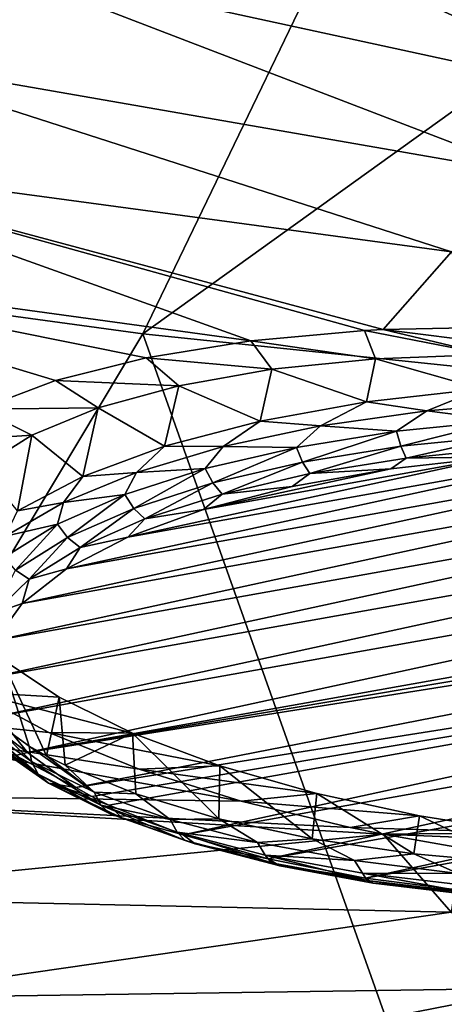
# Model space of a CAD drawing. Header units: metres. Extents: x -106 to 264, y -111 to 81.
# Tile 278 of 549: x 181.48 to 183.85, y -1.52 to 3.98. Entities that reach past the tile are written whole.
import ezdxf

# ---------------------------------------------------------------- set-up
doc = ezdxf.new("R2010")
doc.units = ezdxf.units.M
doc.layers.add('solid_20422013', color=7, linetype='CONTINUOUS')

msp = doc.modelspace()

# ---------------------------------------------------------------- linework, layer by layer
at = {"layer": 'solid_20422013'}
for points in [[(184.468872, 6.990704, 246.761917), (180.802429, 7.496829, 245.356094), (177.956284, 2.799484, 250.906601)], [(184.468872, 6.990704, 246.761917), (177.956284, 2.799484, 250.906601), (182.170715, 2.224796, 252.502869)], [(188.250092, 6.593118, 247.866257), (184.468872, 6.990704, 246.761917), (182.170715, 2.224796, 252.502869)], [(188.250092, 6.593118, 247.866257), (182.170715, 2.224796, 252.502869), (186.514023, 1.77345, 253.756531)], [(185.62529, 3.914801, 189.925034), (182.00412, 4.872045, 188.42244), (182.980927, 5.373341, 187.030045)], [(186.387665, 4.289996, 188.882889), (185.62529, 3.914801, 189.925034), (182.980927, 5.373341, 187.030045)], [(184.95282, 3.520372, 191.020599), (181.155655, 4.344618, 189.887436), (182.00412, 4.872045, 188.42244)], [(185.62529, 3.914801, 189.925034), (184.95282, 3.520372, 191.020599), (182.00412, 4.872045, 188.42244)], [(184.374481, 3.109174, 192.16275), (180.441605, 3.794821, 191.414551), (181.155655, 4.344618, 189.887436)], [(184.95282, 3.520372, 191.020599), (184.374481, 3.109174, 192.16275), (181.155655, 4.344618, 189.887436)], [(183.89389, 2.683779, 193.34433), (179.86705, 3.226575, 192.992905), (180.441605, 3.794821, 191.414551)], [(184.374481, 3.109174, 192.16275), (183.89389, 2.683779, 193.34433), (180.441605, 3.794821, 191.414551)], [(182.77356, 2.186669, 194.895111), (179.436081, 2.643934, 194.611267), (179.86705, 3.226575, 192.992905)], [(183.407867, 2.24384, 194.591782), (182.77356, 2.186669, 194.895111), (179.86705, 3.226575, 192.992905)], [(183.513138, 2.249273, 194.552673), (183.407867, 2.24384, 194.591782), (179.86705, 3.226575, 192.992905)], [(183.89389, 2.683779, 193.34433), (183.513138, 2.249273, 194.552673), (179.86705, 3.226575, 192.992905)], [(182.170715, 2.224796, 252.502869), (177.956284, 2.799484, 250.906601), (179.189987, -2.753742, 257.74176)], [(181.681961, 1.964431, 195.761429), (181.258347, 1.804901, 196.301178), (179.436081, 2.643934, 194.611267)], [(182.188019, 2.09163, 195.292587), (181.681961, 1.964431, 195.761429), (179.436081, 2.643934, 194.611267)], [(182.77356, 2.186669, 194.895111), (182.188019, 2.09163, 195.292587), (179.436081, 2.643934, 194.611267)], [(184.062943, 2.260808, 194.39505), (183.513138, 2.249273, 194.552673), (183.89389, 2.683779, 193.34433)], [(184.759399, 2.093483, 194.674088), (183.513138, 2.249273, 194.552673), (184.062943, 2.260808, 194.39505)], [(182.170715, 2.224796, 252.502869), (179.189987, -2.753742, 257.74176), (184.127792, -3.284754, 259.216705)], [(186.514023, 1.77345, 253.756531), (182.170715, 2.224796, 252.502869), (184.127792, -3.284754, 259.216705)], [(183.46991, 2.086342, 194.987152), (182.77356, 2.186669, 194.895111), (183.407867, 2.24384, 194.591782)], [(184.096512, 2.109166, 194.781906), (183.407867, 2.24384, 194.591782), (183.513138, 2.249273, 194.552673)], [(184.096512, 2.109166, 194.781906), (183.46991, 2.086342, 194.987152), (183.407867, 2.24384, 194.591782)], [(184.759399, 2.093483, 194.674088), (184.096512, 2.109166, 194.781906), (183.513138, 2.249273, 194.552673)], [(182.890778, 2.027964, 195.281876), (182.188019, 2.09163, 195.292587), (182.77356, 2.186669, 194.895111)], [(183.46991, 2.086342, 194.987152), (182.890778, 2.027964, 195.281876), (182.77356, 2.186669, 194.895111)], [(182.370529, 1.935296, 195.657089), (181.681961, 1.964431, 195.761429), (182.188019, 2.09163, 195.292587)], [(182.890778, 2.027964, 195.281876), (182.370529, 1.935296, 195.657089), (182.188019, 2.09163, 195.292587)], [(184.059875, 1.917582, 194.722153), (183.46991, 2.086342, 194.987152), (184.096512, 2.109166, 194.781906)], [(183.419952, 1.845346, 194.922791), (182.890778, 2.027964, 195.281876), (183.46991, 2.086342, 194.987152)], [(183.419952, 1.845346, 194.922791), (183.46991, 2.086342, 194.987152), (184.059875, 1.917582, 194.722153)], [(182.824951, 1.737715, 195.221756), (182.370529, 1.935296, 195.657089), (182.890778, 2.027964, 195.281876)], [(182.824951, 1.737715, 195.221756), (182.890778, 2.027964, 195.281876), (183.419952, 1.845346, 194.922791)], [(181.921234, 1.812122, 196.10231), (181.258347, 1.804901, 196.301178), (181.681961, 1.964431, 195.761429)], [(182.370529, 1.935296, 195.657089), (181.921234, 1.812122, 196.10231), (181.681961, 1.964431, 195.761429)], [(182.291809, 1.597747, 195.610535), (181.921234, 1.812122, 196.10231), (182.370529, 1.935296, 195.657089)], [(182.291809, 1.597747, 195.610535), (182.370529, 1.935296, 195.657089), (182.824951, 1.737715, 195.221756)], [(183.419952, 1.845346, 194.922791), (184.059875, 1.917582, 194.722153), (183.755707, 1.795853, 194.786591)], [(184.059875, 1.917582, 194.722153), (184.380829, 1.846946, 194.644669), (183.755707, 1.795853, 194.786591)], [(182.824951, 1.737715, 195.221756), (183.419952, 1.845346, 194.922791), (183.162979, 1.711369, 195.021255)], [(183.419952, 1.845346, 194.922791), (183.755707, 1.795853, 194.786591), (183.162979, 1.711369, 195.021255)], [(184.180283, 1.740943, 194.692001), (183.755707, 1.795853, 194.786591), (184.380829, 1.846946, 194.644669)], [(181.550583, 1.659823, 196.609131), (180.929245, 1.618136, 196.895035), (181.258347, 1.804901, 196.301178)], [(181.921234, 1.812122, 196.10231), (181.550583, 1.659823, 196.609131), (181.258347, 1.804901, 196.301178)], [(181.835678, 1.429423, 196.078064), (181.550583, 1.659823, 196.609131), (181.921234, 1.812122, 196.10231)], [(181.835678, 1.429423, 196.078064), (181.921234, 1.812122, 196.10231), (182.291809, 1.597747, 195.610535)], [(183.587082, 1.681422, 194.857315), (183.162979, 1.711369, 195.021255), (183.755707, 1.795853, 194.786591)], [(184.180283, 1.740943, 194.692001), (183.587082, 1.681422, 194.857315), (183.755707, 1.795853, 194.786591)], [(182.291809, 1.597747, 195.610535), (182.824951, 1.737715, 195.221756), (182.618088, 1.595692, 195.34256)], [(182.824951, 1.737715, 195.221756), (183.162979, 1.711369, 195.021255), (182.618088, 1.595692, 195.34256)], [(183.028671, 1.591201, 195.107925), (182.618088, 1.595692, 195.34256), (183.162979, 1.711369, 195.021255)], [(183.587082, 1.681422, 194.857315), (183.028671, 1.591201, 195.107925), (183.162979, 1.711369, 195.021255)], [(183.610901, 1.597925, 194.893204), (183.587082, 1.681422, 194.857315), (184.180283, 1.740943, 194.692001)], [(183.610901, 1.597925, 194.893204), (184.180283, 1.740943, 194.692001), (184.194092, 1.656442, 194.730667)], [(181.550583, 1.659823, 196.609131), (181.269363, 1.483246, 197.164307), (180.929245, 1.618136, 196.895035)], [(181.469513, 1.237531, 196.611069), (181.269363, 1.483246, 197.164307), (181.550583, 1.659823, 196.609131)], [(181.469513, 1.237531, 196.611069), (181.550583, 1.659823, 196.609131), (181.835678, 1.429423, 196.078064)], [(183.061905, 1.509224, 195.139587), (183.028671, 1.591201, 195.107925), (183.587082, 1.681422, 194.857315)], [(183.061905, 1.509224, 195.139587), (183.587082, 1.681422, 194.857315), (183.610901, 1.597925, 194.893204)], [(183.610901, 1.597925, 194.893204), (184.194092, 1.656442, 194.730667), (183.640915, 1.53137, 194.952347)], [(184.194092, 1.656442, 194.730667), (184.211502, 1.588623, 194.79332), (183.640915, 1.53137, 194.952347)], [(181.835678, 1.429423, 196.078064), (182.291809, 1.597747, 195.610535), (182.135208, 1.451836, 195.742126)], [(182.291809, 1.597747, 195.610535), (182.618088, 1.595692, 195.34256), (182.135208, 1.451836, 195.742126)], [(182.518814, 1.4725, 195.437622), (182.135208, 1.451836, 195.742126), (182.618088, 1.595692, 195.34256)], [(183.028671, 1.591201, 195.107925), (182.518814, 1.4725, 195.437622), (182.618088, 1.595692, 195.34256)], [(183.061905, 1.509224, 195.139587), (183.610901, 1.597925, 194.893204), (183.103775, 1.444586, 195.19339)], [(183.610901, 1.597925, 194.893204), (183.640915, 1.53137, 194.952347), (183.103775, 1.444586, 195.19339)], [(185.38797, 1.564361, 194.817627), (181.49556, 0.71921, 197.165115), (181.743591, 0.91333, 196.625931)], [(186.00209, 1.524797, 194.927505), (181.49556, 0.71921, 197.165115), (185.38797, 1.564361, 194.817627)], [(184.763702, 1.569077, 194.80452), (181.743591, 0.91333, 196.625931), (182.0858, 1.089957, 196.13533)], [(185.38797, 1.564361, 194.817627), (181.743591, 0.91333, 196.625931), (184.763702, 1.569077, 194.80452)], [(184.763702, 1.569077, 194.80452), (182.0858, 1.089957, 196.13533), (184.147034, 1.537506, 194.892212)], [(182.560638, 1.392525, 195.46373), (182.518814, 1.4725, 195.437622), (183.028671, 1.591201, 195.107925)], [(182.560638, 1.392525, 195.46373), (183.028671, 1.591201, 195.107925), (183.061905, 1.509224, 195.139587)], [(183.640915, 1.53137, 194.952347), (184.211502, 1.588623, 194.79332), (184.147034, 1.537506, 194.892212)], [(186.00209, 1.524797, 194.927505), (181.345245, 0.513655, 197.736069), (181.49556, 0.71921, 197.165115)], [(186.588058, 1.449922, 195.135483), (181.345245, 0.513655, 197.736069), (186.00209, 1.524797, 194.927505)], [(184.147034, 1.537506, 194.892212), (182.0858, 1.089957, 196.13533), (182.508896, 1.245002, 195.704666)], [(184.147034, 1.537506, 194.892212), (182.508896, 1.245002, 195.704666), (183.554474, 1.472022, 195.074097)], [(182.560638, 1.392525, 195.46373), (183.061905, 1.509224, 195.139587), (182.613342, 1.330408, 195.510544)], [(183.061905, 1.509224, 195.139587), (183.103775, 1.444586, 195.19339), (182.613342, 1.330408, 195.510544)], [(183.103775, 1.444586, 195.19339), (183.640915, 1.53137, 194.952347), (183.554474, 1.472022, 195.074097)], [(183.640915, 1.53137, 194.952347), (184.147034, 1.537506, 194.892212), (183.554474, 1.472022, 195.074097)], [(186.588058, 1.449922, 195.135483), (181.301422, 0.302023, 198.323898), (181.345245, 0.513655, 197.736069)], [(187.13028, 1.343069, 195.432281), (181.301422, 0.302023, 198.323898), (186.588058, 1.449922, 195.135483)], [(181.469513, 1.237531, 196.611069), (181.835678, 1.429423, 196.078064), (181.726913, 1.283545, 196.209579)], [(182.070038, 1.328243, 195.838318), (181.726913, 1.283545, 196.209579), (182.135208, 1.451836, 195.742126)], [(181.835678, 1.429423, 196.078064), (182.135208, 1.451836, 195.742126), (181.726913, 1.283545, 196.209579)], [(182.518814, 1.4725, 195.437622), (182.070038, 1.328243, 195.838318), (182.135208, 1.451836, 195.742126)], [(182.119431, 1.2507, 195.857666), (182.070038, 1.328243, 195.838318), (182.518814, 1.4725, 195.437622)], [(182.119431, 1.2507, 195.857666), (182.518814, 1.4725, 195.437622), (182.560638, 1.392525, 195.46373)], [(183.554474, 1.472022, 195.074097), (182.508896, 1.245002, 195.704666), (183.003937, 1.373176, 195.348663)], [(182.613342, 1.330408, 195.510544), (183.103775, 1.444586, 195.19339), (183.003937, 1.373176, 195.348663)], [(183.103775, 1.444586, 195.19339), (183.554474, 1.472022, 195.074097), (183.003937, 1.373176, 195.348663)], [(182.119431, 1.2507, 195.857666), (182.560638, 1.392525, 195.46373), (182.181671, 1.191647, 195.895966)], [(182.560638, 1.392525, 195.46373), (182.613342, 1.330408, 195.510544), (182.181671, 1.191647, 195.895966)], [(187.13028, 1.343069, 195.432281), (181.361649, 0.090496, 198.911438), (181.301422, 0.302023, 198.323898)], [(187.604523, 1.207816, 195.807968), (181.361649, 0.090496, 198.911438), (187.13028, 1.343069, 195.432281)], [(182.070038, 1.328243, 195.838318), (181.69342, 1.161981, 196.300125), (181.726913, 1.283545, 196.209579)], [(181.749161, 1.087241, 196.311691), (181.69342, 1.161981, 196.300125), (182.070038, 1.328243, 195.838318)], [(181.749161, 1.087241, 196.311691), (182.070038, 1.328243, 195.838318), (182.119431, 1.2507, 195.857666)], [(182.181671, 1.191647, 195.895966), (182.613342, 1.330408, 195.510544), (182.508896, 1.245002, 195.704666)], [(182.613342, 1.330408, 195.510544), (183.003937, 1.373176, 195.348663), (182.508896, 1.245002, 195.704666)], [(181.69342, 1.161981, 196.300125), (181.403839, 1.095202, 196.732727), (181.726913, 1.283545, 196.209579)], [(181.469513, 1.237531, 196.611069), (181.726913, 1.283545, 196.209579), (181.403839, 1.095202, 196.732727)], [(181.749161, 1.087241, 196.311691), (182.119431, 1.2507, 195.857666), (181.819397, 1.03172, 196.340179)], [(182.119431, 1.2507, 195.857666), (182.181671, 1.191647, 195.895966), (181.819397, 1.03172, 196.340179)], [(182.181671, 1.191647, 195.895966), (182.508896, 1.245002, 195.704666), (182.0858, 1.089957, 196.13533)], [(187.604523, 1.207816, 195.807968), (181.526474, -0.111964, 199.473785), (181.361649, 0.090496, 198.911438)], [(181.69342, 1.161981, 196.300125), (181.398209, 0.977809, 196.811676), (181.403839, 1.095202, 196.732727)], [(181.458923, 0.906174, 196.814621), (181.398209, 0.977809, 196.811676), (181.69342, 1.161981, 196.300125)], [(181.458923, 0.906174, 196.814621), (181.69342, 1.161981, 196.300125), (181.749161, 1.087241, 196.311691)], [(188.018875, 1.042968, 196.265839), (181.526474, -0.111964, 199.473785), (187.604523, 1.207816, 195.807968)], [(181.819397, 1.03172, 196.340179), (182.181671, 1.191647, 195.895966), (182.0858, 1.089957, 196.13533)], [(181.458923, 0.906174, 196.814621), (181.749161, 1.087241, 196.311691), (181.535431, 0.854565, 196.832245)], [(181.749161, 1.087241, 196.311691), (181.819397, 1.03172, 196.340179), (181.535431, 0.854565, 196.832245)], [(181.819397, 1.03172, 196.340179), (182.0858, 1.089957, 196.13533), (181.743591, 0.91333, 196.625931)], [(188.114944, 0.994707, 196.399902), (181.526474, -0.111964, 199.473785), (188.018875, 1.042968, 196.265839)], [(188.2043, 0.944986, 196.537994), (181.526474, -0.111964, 199.473785), (188.114944, 0.994707, 196.399902)], [(181.535431, 0.854565, 196.832245), (181.819397, 1.03172, 196.340179), (181.743591, 0.91333, 196.625931)], [(188.2043, 0.944986, 196.537994), (181.7957, -0.308344, 200.019257), (181.526474, -0.111964, 199.473785)], [(188.473526, 0.748605, 197.083466), (181.7957, -0.308344, 200.019257), (188.2043, 0.944986, 196.537994)], [(181.458923, 0.906174, 196.814621), (181.535431, 0.854565, 196.832245), (181.336792, 0.664543, 197.360046)], [(181.535431, 0.854565, 196.832245), (181.743591, 0.91333, 196.625931), (181.49556, 0.71921, 197.165115)], [(181.336792, 0.664543, 197.360046), (181.535431, 0.854565, 196.832245), (181.49556, 0.71921, 197.165115)], [(181.336792, 0.664543, 197.360046), (181.49556, 0.71921, 197.165115), (181.345245, 0.513655, 197.736069)], [(181.885056, -0.358065, 200.157364), (181.7957, -0.308344, 200.019257), (188.473526, 0.748605, 197.083466)], [(181.885056, -0.358065, 200.157364), (188.473526, 0.748605, 197.083466), (181.981125, -0.406327, 200.291412)], [(181.981125, -0.406327, 200.291412), (188.473526, 0.748605, 197.083466), (182.395477, -0.571174, 200.749298)], [(182.395477, -0.571174, 200.749298), (188.473526, 0.748605, 197.083466), (188.638351, 0.546145, 197.645828)], [(182.395477, -0.571174, 200.749298), (188.638351, 0.546145, 197.645828), (182.86972, -0.706428, 201.124985)], [(182.86972, -0.706428, 201.124985), (188.638351, 0.546145, 197.645828), (188.698578, 0.334618, 198.233368)], [(181.38028, 0.409753, 200.120743), (181.70256, 0.195755, 200.641052), (181.224274, 0.224532, 200.698563)], [(181.535904, -0.076891, 200.262009), (181.38028, 0.409753, 200.120743), (181.249084, 0.129912, 199.687592)], [(181.632492, -0.130643, 200.411316), (181.70256, 0.195755, 200.641052), (181.38028, 0.409753, 200.120743)], [(181.632492, -0.130643, 200.411316), (181.38028, 0.409753, 200.120743), (181.535904, -0.076891, 200.262009)], [(182.86972, -0.706428, 201.124985), (188.698578, 0.334618, 198.233368), (183.411942, -0.813281, 201.421768)], [(183.411942, -0.813281, 201.421768), (188.698578, 0.334618, 198.233368), (188.654755, 0.122987, 198.821198)], [(182.718689, -0.383594, 202.046753), (179.505966, -0.337836, 202.893448), (179.193924, 0.253441, 201.251114)], [(182.149521, -0.205601, 201.682251), (182.718689, -0.383594, 202.046753), (179.193924, 0.253441, 201.251114)], [(181.646194, -0.000511, 201.22731), (182.149521, -0.205601, 201.682251), (179.193924, 0.253441, 201.251114)], [(181.224274, 0.224532, 200.698563), (181.646194, -0.000511, 201.22731), (179.193924, 0.253441, 201.251114)], [(182.111969, -0.004241, 201.103928), (181.646194, -0.000511, 201.22731), (181.224274, 0.224532, 200.698563)], [(181.70256, 0.195755, 200.641052), (182.111969, -0.004241, 201.103928), (181.224274, 0.224532, 200.698563)], [(181.632492, -0.130643, 200.411316), (181.736359, -0.182818, 200.556244), (181.70256, 0.195755, 200.641052)], [(181.736359, -0.182818, 200.556244), (182.111969, -0.004241, 201.103928), (181.70256, 0.195755, 200.641052)], [(181.249084, 0.129912, 199.687592), (181.273056, 0.03519, 199.677017), (181.548615, -0.161628, 200.223709)], [(181.535904, -0.076891, 200.262009), (181.249084, 0.129912, 199.687592), (181.548615, -0.161628, 200.223709)], [(183.411942, -0.813281, 201.421768), (188.654755, 0.122987, 198.821198), (183.99791, -0.888156, 201.629745)], [(181.290436, 0.064962, 199.025452), (181.361649, 0.090496, 198.911438), (181.526474, -0.111964, 199.473785)], [(181.459457, -0.128321, 199.562317), (181.290436, 0.064962, 199.025452), (181.526474, -0.111964, 199.473785)], [(181.585571, -0.23316, 200.175278), (181.548615, -0.161628, 200.223709), (181.273056, 0.03519, 199.677017)], [(181.319214, -0.044007, 199.649887), (181.585571, -0.23316, 200.175278), (181.273056, 0.03519, 199.677017)], [(181.643127, -0.284381, 200.121521), (181.319214, -0.044007, 199.649887), (181.381271, -0.098417, 199.60498)], [(181.585571, -0.23316, 200.175278), (181.319214, -0.044007, 199.649887), (181.643127, -0.284381, 200.121521)], [(182.599716, -0.186367, 201.497772), (182.149521, -0.205601, 201.682251), (181.646194, -0.000511, 201.22731)], [(182.111969, -0.004241, 201.103928), (182.599716, -0.186367, 201.497772), (181.646194, -0.000511, 201.22731)], [(182.131714, -0.343813, 201.003418), (182.111969, -0.004241, 201.103928), (181.736359, -0.182818, 200.556244)], [(182.595566, -0.48225, 201.387939), (182.599716, -0.186367, 201.497772), (182.111969, -0.004241, 201.103928)], [(182.131714, -0.343813, 201.003418), (182.595566, -0.48225, 201.387939), (182.111969, -0.004241, 201.103928)], [(181.381271, -0.098417, 199.60498), (181.459457, -0.128321, 199.562317), (181.643127, -0.284381, 200.121521)], [(181.898102, -0.334227, 200.70311), (181.535904, -0.076891, 200.262009), (181.548615, -0.161628, 200.223709)], [(181.898102, -0.334227, 200.70311), (181.632492, -0.130643, 200.411316), (181.535904, -0.076891, 200.262009)], [(181.459457, -0.128321, 199.562317), (181.526474, -0.111964, 199.473785), (181.7957, -0.308344, 200.019257)], [(181.643127, -0.284381, 200.121521), (181.459457, -0.128321, 199.562317), (181.7957, -0.308344, 200.019257)], [(181.935989, -0.405871, 200.654999), (181.898102, -0.334227, 200.70311), (181.548615, -0.161628, 200.223709)], [(181.935989, -0.405871, 200.654999), (181.548615, -0.161628, 200.223709), (181.585571, -0.23316, 200.175278)], [(181.898102, -0.334227, 200.70311), (181.736359, -0.182818, 200.556244), (181.632492, -0.130643, 200.411316)], [(181.898102, -0.334227, 200.70311), (182.131714, -0.343813, 201.003418), (181.736359, -0.182818, 200.556244)], [(182.599716, -0.186367, 201.497772), (183.14151, -0.341281, 201.805756), (182.149521, -0.205601, 201.682251)], [(183.14151, -0.341281, 201.805756), (182.718689, -0.383594, 202.046753), (182.149521, -0.205601, 201.682251)], [(182.595566, -0.48225, 201.387939), (183.116867, -0.594821, 201.700623), (182.599716, -0.186367, 201.497772)], [(183.116867, -0.594821, 201.700623), (183.14151, -0.341281, 201.805756), (182.599716, -0.186367, 201.497772)], [(181.98764, -0.45418, 200.593155), (181.935989, -0.405871, 200.654999), (181.585571, -0.23316, 200.175278)], [(181.98764, -0.45418, 200.593155), (181.585571, -0.23316, 200.175278), (181.643127, -0.284381, 200.121521)], [(181.885056, -0.358065, 200.157364), (181.643127, -0.284381, 200.121521), (181.7957, -0.308344, 200.019257)], [(181.885056, -0.358065, 200.157364), (181.981125, -0.406327, 200.291412), (181.643127, -0.284381, 200.121521)], [(182.052719, -0.476398, 200.529129), (181.643127, -0.284381, 200.121521), (181.981125, -0.406327, 200.291412)], [(181.98764, -0.45418, 200.593155), (181.643127, -0.284381, 200.121521), (182.052719, -0.476398, 200.529129)], [(183.511917, -0.568048, 202.37825), (179.964172, -0.918086, 204.505157), (179.505966, -0.337836, 202.893448)], [(183.329056, -0.530987, 202.316956), (183.511917, -0.568048, 202.37825), (179.505966, -0.337836, 202.893448)], [(182.718689, -0.383594, 202.046753), (183.329056, -0.530987, 202.316956), (179.505966, -0.337836, 202.893448)], [(181.898102, -0.334227, 200.70311), (182.322144, -0.486452, 201.125931), (182.131714, -0.343813, 201.003418)], [(181.935989, -0.405871, 200.654999), (182.322144, -0.486452, 201.125931), (181.898102, -0.334227, 200.70311)], [(182.322144, -0.486452, 201.125931), (182.595566, -0.48225, 201.387939), (182.131714, -0.343813, 201.003418)], [(183.14151, -0.341281, 201.805756), (183.715668, -0.466519, 202.022308), (182.718689, -0.383594, 202.046753)], [(183.715668, -0.466519, 202.022308), (183.329056, -0.530987, 202.316956), (182.718689, -0.383594, 202.046753)], [(183.116867, -0.594821, 201.700623), (183.683151, -0.678837, 201.933975), (183.14151, -0.341281, 201.805756)], [(183.683151, -0.678837, 201.933975), (183.715668, -0.466519, 202.022308), (183.14151, -0.341281, 201.805756)], [(181.935989, -0.405871, 200.654999), (182.361847, -0.557886, 201.07724), (182.322144, -0.486452, 201.125931)], [(182.406326, -0.603633, 201.00827), (182.361847, -0.557886, 201.07724), (181.935989, -0.405871, 200.654999)], [(182.406326, -0.603633, 201.00827), (181.935989, -0.405871, 200.654999), (181.98764, -0.45418, 200.593155)], [(182.052719, -0.476398, 200.529129), (181.981125, -0.406327, 200.291412), (182.395477, -0.571174, 200.749298)], [(181.98764, -0.45418, 200.593155), (182.052719, -0.476398, 200.529129), (182.462372, -0.622621, 200.935287)], [(182.406326, -0.603633, 201.00827), (181.98764, -0.45418, 200.593155), (182.462372, -0.622621, 200.935287)], [(182.462372, -0.622621, 200.935287), (182.052719, -0.476398, 200.529129), (182.395477, -0.571174, 200.749298)], [(182.322144, -0.486452, 201.125931), (182.810547, -0.614645, 201.48201), (182.595566, -0.48225, 201.387939)], [(182.361847, -0.557886, 201.07724), (182.810547, -0.614645, 201.48201), (182.322144, -0.486452, 201.125931)], [(182.810547, -0.614645, 201.48201), (183.116867, -0.594821, 201.700623), (182.595566, -0.48225, 201.387939)], [(183.715668, -0.466519, 202.022308), (184.31456, -0.561496, 202.15033), (183.329056, -0.530987, 202.316956)], [(183.683151, -0.678837, 201.933975), (184.280899, -0.732291, 202.082458), (183.715668, -0.466519, 202.022308)], [(184.280899, -0.732291, 202.082458), (184.31456, -0.561496, 202.15033), (183.715668, -0.466519, 202.022308)], [(184.31456, -0.561496, 202.15033), (183.511917, -0.568048, 202.37825), (183.329056, -0.530987, 202.316956)], [(183.511917, -0.568048, 202.37825), (183.892578, -1.00299, 203.584717), (179.964172, -0.918086, 204.505157)], [(182.361847, -0.557886, 201.07724), (182.852676, -0.685463, 201.431595), (182.810547, -0.614645, 201.48201)], [(182.888885, -0.729059, 201.356659), (182.852676, -0.685463, 201.431595), (182.361847, -0.557886, 201.07724)], [(182.888885, -0.729059, 201.356659), (182.361847, -0.557886, 201.07724), (182.406326, -0.603633, 201.00827)], [(182.462372, -0.622621, 200.935287), (182.395477, -0.571174, 200.749298), (182.86972, -0.706428, 201.124985)], [(182.406326, -0.603633, 201.00827), (182.462372, -0.622621, 200.935287), (182.934494, -0.745338, 201.276138)], [(182.888885, -0.729059, 201.356659), (182.406326, -0.603633, 201.00827), (182.934494, -0.745338, 201.276138)], [(182.810547, -0.614645, 201.48201), (183.351593, -0.715725, 201.762772), (183.116867, -0.594821, 201.700623)], [(183.351593, -0.715725, 201.762772), (183.683151, -0.678837, 201.933975), (183.116867, -0.594821, 201.700623)], [(184.31456, -0.561496, 202.15033), (184.925323, -0.625709, 202.189346), (183.511917, -0.568048, 202.37825)], [(183.945129, -0.644067, 202.490784), (183.892578, -1.00299, 203.584717), (183.511917, -0.568048, 202.37825)], [(184.925323, -0.625709, 202.189346), (183.945129, -0.644067, 202.490784), (183.511917, -0.568048, 202.37825)], [(182.934494, -0.745338, 201.276138), (182.462372, -0.622621, 200.935287), (182.86972, -0.706428, 201.124985)], [(182.852676, -0.685463, 201.431595), (183.351593, -0.715725, 201.762772), (182.810547, -0.614645, 201.48201)], [(182.852676, -0.685463, 201.431595), (183.396378, -0.78546, 201.709351), (183.351593, -0.715725, 201.762772)], [(183.423416, -0.82737, 201.62973), (183.396378, -0.78546, 201.709351), (182.852676, -0.685463, 201.431595)], [(183.423416, -0.82737, 201.62973), (182.852676, -0.685463, 201.431595), (182.888885, -0.729059, 201.356659)], [(182.934494, -0.745338, 201.276138), (182.86972, -0.706428, 201.124985), (183.411942, -0.813281, 201.421768)], [(183.351593, -0.715725, 201.762772), (183.932236, -0.787263, 201.961472), (183.683151, -0.678837, 201.933975)], [(183.932236, -0.787263, 201.961472), (184.280899, -0.732291, 202.082458), (183.683151, -0.678837, 201.933975)], [(182.888885, -0.729059, 201.356659), (182.934494, -0.745338, 201.276138), (183.457474, -0.841525, 201.54332)], [(183.423416, -0.82737, 201.62973), (182.888885, -0.729059, 201.356659), (183.457474, -0.841525, 201.54332)], [(183.457474, -0.841525, 201.54332), (182.934494, -0.745338, 201.276138), (183.411942, -0.813281, 201.421768)], [(183.396378, -0.78546, 201.709351), (183.932236, -0.787263, 201.961472), (183.351593, -0.715725, 201.762772)], [(183.396378, -0.78546, 201.709351), (183.979568, -0.855416, 201.903656), (183.932236, -0.787263, 201.961472)], [(183.996765, -0.896146, 201.820755), (183.979568, -0.855416, 201.903656), (183.396378, -0.78546, 201.709351)], [(183.996765, -0.896146, 201.820755), (183.396378, -0.78546, 201.709351), (183.423416, -0.82737, 201.62973)], [(183.457474, -0.841525, 201.54332), (183.411942, -0.813281, 201.421768), (183.99791, -0.888156, 201.629745)], [(183.423416, -0.82737, 201.62973), (183.457474, -0.841525, 201.54332), (184.018448, -0.908815, 201.730225)], [(183.996765, -0.896146, 201.820755), (183.423416, -0.82737, 201.62973), (184.018448, -0.908815, 201.730225)], [(184.018448, -0.908815, 201.730225), (183.457474, -0.841525, 201.54332), (183.99791, -0.888156, 201.629745)], [(183.892578, -1.00299, 203.584717), (180.565292, -1.483171, 206.074738), (179.964172, -0.918086, 204.505157)], [(183.892578, -1.00299, 203.584717), (184.372894, -1.428444, 204.766464), (180.565292, -1.483171, 206.074738)], [(184.372894, -1.428444, 204.766464), (181.305023, -2.029058, 207.591003), (180.565292, -1.483171, 206.074738)], [(184.372894, -1.428444, 204.766464), (184.950974, -1.839708, 205.908798), (181.305023, -2.029058, 207.591003)]]:
    msp.add_3dface(points, dxfattribs=at)

doc.saveas('drawing.dxf')
